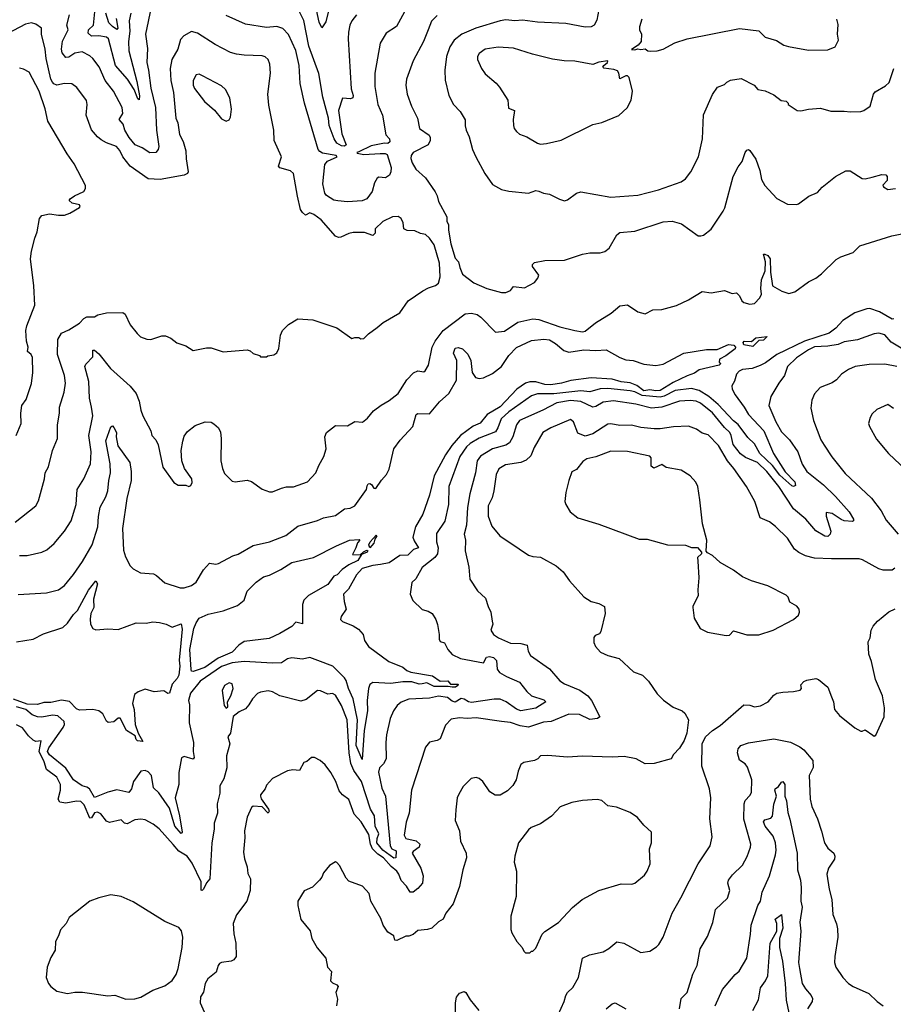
# Model space of a CAD drawing. Extents: x 1246230 to 1426786, y 660032 to 763141.
# Tile 287 of 566: x 1341136 to 1346973, y 686606 to 693182. Entities that reach past the tile are written whole.
import ezdxf

# ---------------------------------------------------------------- set-up
doc = ezdxf.new("R2010")
doc.units = 0

msp = doc.modelspace()

# ---------------------------------------------------------------- linework, layer by layer
at = {"layer": '0CON10XD'}
for points in [[(1343214.5, 693305), (1343181.8, 693168.2), (1343155, 693126.7), (1343136.7, 693165), (1343085.9, 693405)], [(1342014.6, 693265), (1341977.1, 693085), (1341989.4, 692989.4), (1341986.2, 692895), (1341995.9, 692845), (1342012.6, 692725), (1342042.9, 692595), (1342049.2, 692445), (1342065.8, 692335), (1342061.9, 692315), (1342045, 692295.8), (1342005, 692292.9), (1341955, 692326.8), (1341907.1, 692347.1), (1341867.9, 692395), (1341839.6, 692445), (1341828.4, 692485), (1341800, 692515), (1341824.7, 692555), (1341821.1, 692595), (1341763.8, 692705), (1341706.1, 692775), (1341667.5, 692867.5), (1341625, 692922.9), (1341605, 692940.5), (1341553.4, 692966.6), (1341505, 692958.8), (1341465, 692930.6), (1341445, 692928.2), (1341420.7, 692960.7), (1341415.2, 692985), (1341421.5, 693038.5), (1341459.4, 693115), (1341450.5, 693145), (1341469.5, 693215)], [(1341878.8, 693225), (1341866.4, 693175), (1341870.8, 693105), (1341863.5, 693035), (1341865, 692973.3), (1341919.7, 692769.7), (1341935.9, 692674.1), (1341935, 692647.5), (1341925, 692654.2), (1341901.5, 692715), (1341856.8, 692785), (1341776.6, 692876.6), (1341729.1, 693055), (1341715, 693066), (1341665, 693074.8), (1341615, 693071.7), (1341592.8, 693092.8), (1341596.6, 693113.4), (1341630, 693145), (1341638, 693235)], [(1341780.4, 693190.4), (1341791.2, 693125), (1341785, 693116.7), (1341755.9, 693135.9), (1341731.8, 693161.8), (1341712.6, 693225)], [(1343706.7, 693235), (1343653.6, 693136.4), (1343585, 693091.4), (1343543.9, 693025), (1343507.6, 692825), (1343507.9, 692735), (1343528.4, 692615), (1343559.1, 692545), (1343581.7, 692411.7), (1343605.8, 692385), (1343609.2, 692365), (1343595, 692354.3), (1343573, 692357), (1343485, 692338.7), (1343400.9, 692299.1), (1343387.5, 692295), (1343391.2, 692291.2), (1343435, 692280.4), (1343545, 692288.7), (1343578, 692288), (1343591.3, 692281.3), (1343617.1, 692195), (1343616, 692165), (1343607.3, 692142.7), (1343580, 692125), (1343535, 692130), (1343525, 692123.8), (1343507.2, 692092.8), (1343490.8, 692035), (1343455, 691986.2), (1343425, 691972.5), (1343325, 691965.8), (1343262.3, 691972.3), (1343235, 691976.7), (1343185, 692006.7), (1343174.2, 692024.2), (1343160.6, 692085), (1343175.4, 692215), (1343193.1, 692236.9), (1343256.7, 692266.7), (1343250, 692275), (1343159.8, 692289.8), (1343140.7, 692300.7), (1343130.4, 692315), (1343039.4, 692625), (1343010.9, 692755), (1343002.5, 692875), (1342980.7, 692975), (1342932.3, 693082.3), (1342895, 693123.3), (1342855, 693136.5), (1342785, 693128.5), (1342645, 693151.1), (1342515, 693210.4)], [(1343386.7, 693213.3), (1343356, 693174), (1343342.1, 693145), (1343332.1, 693097.9), (1343331.1, 693055), (1343350.1, 692720.1), (1343363.1, 692675), (1343361.2, 692658.8), (1343347, 692653), (1343292.6, 692657.4), (1343266.1, 692575), (1343288.7, 692418.7), (1343317.5, 692345), (1343305, 692337.2), (1343285, 692338.2), (1343255, 692356.5), (1343237.8, 692385), (1343203.4, 692475), (1343198.1, 692525), (1343162, 692665), (1343135, 692823.3), (1343068.3, 693005), (1343035, 693175.8), (1342998.1, 693248.1)], [(1345010.9, 693285), (1344990.8, 693179.2), (1344974.2, 693145.8), (1344955, 693134.5), (1344915, 693131.5), (1344785, 693155.5), (1344594.5, 693164.5), (1344495, 693179.5), (1344445, 693174.6), (1344385, 693180.4), (1344345, 693173.1), (1344184.2, 693125.8), (1344089.4, 693085), (1344039.5, 693045), (1344009.5, 693000.5), (1343987.9, 692935), (1343975.5, 692845), (1343977.6, 692777.6), (1344003.1, 692675), (1344035, 692616.2), (1344079.3, 692569.3), (1344113, 692513), (1344112.1, 692472.1), (1344118.1, 692445), (1344139.3, 692399.3), (1344160.8, 692315), (1344182.5, 692265), (1344244.7, 692155), (1344295, 692080), (1344355, 692048), (1344404, 692036), (1344535, 692024), (1344585, 692040), (1344605, 692037.5), (1344635, 692024), (1344676.6, 692016.6), (1344742.1, 691982.1), (1344775, 691972.5), (1344795, 691978.8), (1344855, 692024.2), (1344885, 692031.9), (1345085, 691996.9), (1345265, 692010), (1345403.6, 692046.4), (1345555, 692099.2), (1345585, 692120), (1345620.8, 692165), (1345670, 692265), (1345696.7, 692385), (1345703.6, 692546.4), (1345765, 692682.5), (1345797.9, 692732.1), (1345845, 692748.8), (1345860, 692765), (1345885, 692778.8), (1345955, 692788.8), (1346043.6, 692743.6), (1346067.5, 692715), (1346117.3, 692707.3), (1346175, 692680), (1346223, 692643), (1346257, 692637), (1346270, 692625), (1346270, 692615), (1346330, 692575), (1346355, 692572.5), (1346405, 692584.2), (1346485, 692591.9), (1346555, 692571.9), (1346645, 692571.9), (1346685.5, 692565.5), (1346755, 692569.1), (1346776.2, 692575), (1346818.8, 692605), (1346840, 692685), (1346850.3, 692699.7), (1346920.5, 692739.5), (1346945, 692763.3), (1346976.2, 692855)], [(1341105.8, 689825), (1341244, 689935), (1341261.7, 689968.3), (1341302.7, 690115), (1341306.5, 690155), (1341327.5, 690195), (1341354.3, 690305), (1341388.9, 690385), (1341388.9, 690475), (1341401.9, 690555), (1341401.1, 690595), (1341432.5, 690695), (1341442.9, 690755), (1341434.5, 690805), (1341388.9, 690945), (1341390.9, 691045), (1341415, 691087.9), (1341465, 691110.4), (1341535.6, 691155), (1341565, 691186.2), (1341585, 691196.2), (1341635, 691198), (1341658.8, 691211.2), (1341715, 691223.1), (1341825, 691226), (1341841.2, 691215), (1341873.1, 691143.1), (1341920, 691085), (1341943.9, 691063.9), (1341985, 691047.5), (1342013, 691047), (1342085, 691070), (1342110.7, 691070.7), (1342145.8, 691055.8), (1342185, 691023.3), (1342245, 691003.8), (1342295, 690973.3), (1342385, 690990), (1342415, 690990), (1342495, 690962.5), (1342655, 690977.5), (1342675, 690970), (1342695, 690952.5), (1342738.3, 690938.3), (1342745, 690930), (1342785, 690930), (1342793, 690937), (1342835, 690942.5), (1342855, 690957.5), (1342866.7, 690985), (1342877.5, 691075), (1342892.5, 691105), (1342932.5, 691145), (1342995, 691183.3), (1343095, 691176.7), (1343255, 691123.3), (1343355, 691052.5), (1343375, 691060), (1343401.7, 691058.3), (1343415, 691050), (1343435, 691052.5), (1343466.1, 691083.9), (1343524.3, 691125.7), (1343565, 691158.8), (1343675.9, 691224.1), (1343732.5, 691305), (1343828.8, 691371.2), (1343868.3, 691391.7), (1343915, 691406.2), (1343935, 691422.5), (1343944.7, 691465), (1343940.4, 691555), (1343905, 691678.8), (1343875, 691722.7), (1343847.9, 691747.9), (1343813, 691753), (1343775, 691771.4), (1343725, 691774.5), (1343703.3, 691785), (1343698.8, 691825), (1343683.8, 691855), (1343665, 691867.5), (1343627.5, 691865), (1343562.5, 691835), (1343510, 691785), (1343510, 691755), (1343495, 691740), (1343440, 691760), (1343365, 691759.4), (1343335, 691754), (1343281.7, 691728.3), (1343265, 691726.1), (1343247, 691737), (1343150.4, 691845), (1343100.8, 691880.8), (1343075, 691891.7), (1343045, 691875.5), (1343025, 691893.3), (1343012.9, 691915), (1342992.2, 692002.2), (1342965.6, 692155), (1342945, 692172.1), (1342875, 692192.2), (1342864.2, 692204.2), (1342884.3, 692265), (1342836.2, 692375), (1342833.8, 692445), (1342800.9, 692610.9), (1342794.6, 692685.4), (1342812.2, 692825), (1342808.1, 692885), (1342795, 692916.2), (1342775, 692934.2), (1342755, 692941.4), (1342635, 692944.4), (1342585, 692950.6), (1342545, 692963.1), (1342442, 693015), (1342325, 693091.4), (1342285, 693102.5), (1342233.3, 693075), (1342210.3, 693049.7), (1342192.5, 692985), (1342152.7, 692915), (1342141.5, 692855), (1342146.7, 692775), (1342164.7, 692695), (1342179.5, 692525), (1342192, 692492), (1342204.3, 692414.3), (1342227.3, 692367.3), (1342247.1, 692305), (1342247.3, 692252.7), (1342261.4, 692165), (1342256.9, 692155), (1342235, 692143.4), (1342075, 692115.4), (1341995, 692118.5), (1341874.1, 692204.1), (1341824.4, 692265), (1341805, 692307.5), (1341782.5, 692335), (1341715, 692360), (1341679.8, 692379.8), (1341655, 692399.2), (1341615, 692446.2), (1341580, 692545), (1341587.5, 692615), (1341582.1, 692642.1), (1341518.1, 692728.1), (1341485, 692753.6), (1341435, 692755.5), (1341385, 692745.3), (1341365, 692753.2), (1341354.6, 692765), (1341344.6, 692785), (1341312.3, 692922.3), (1341305.3, 692985), (1341281.4, 693085), (1341280.8, 693125), (1341245, 693152), (1341215, 693160), (1341175, 693151.4), (1341051.9, 693088.1)], [(1343925, 693210.8), (1343888, 693172), (1343864.3, 693114.3), (1343834.6, 693035.4), (1343763.8, 692906.2), (1343720.8, 692785), (1343715.8, 692745), (1343725.8, 692685), (1343753.1, 692605), (1343792.9, 692525), (1343808.1, 692455), (1343871.1, 692411.1), (1343878.9, 692395), (1343877.8, 692375), (1343864.3, 692345), (1343765.3, 692295), (1343751.1, 692275), (1343750, 692255), (1343759.2, 692225), (1343783.5, 692183.5), (1343846.9, 692125), (1343911.2, 692031.2), (1343925.8, 692005), (1343935, 691967.5), (1343990, 691865), (1343990, 691835), (1344000, 691815), (1344000, 691775), (1344016.7, 691685), (1344045, 691590), (1344067.5, 691565), (1344077, 691527), (1344095, 691482.5), (1344170, 691425), (1344256.1, 691386.1), (1344355, 691360), (1344385, 691360.6), (1344415, 691374.2), (1344435, 691400), (1344509.3, 691390.7), (1344575, 691427.5), (1344596.7, 691455), (1344603.3, 691475), (1344563, 691533), (1344563, 691547), (1344575, 691560), (1344645, 691573.8), (1344775, 691576), (1344895, 691615.7), (1344945.8, 691624.2), (1345015, 691624.4), (1345045, 691634.2), (1345075, 691656), (1345126, 691745), (1345145, 691760.8), (1345245, 691770), (1345435, 691831.1), (1345494.4, 691835.6), (1345557.5, 691817.5), (1345669.3, 691739.3), (1345687.5, 691737.5), (1345705, 691743.3), (1345755, 691783.8), (1345835, 691902.5), (1345846.2, 691925), (1345902.2, 692135), (1345935, 692198), (1345962, 692235), (1345982.5, 692295), (1345995, 692311.2), (1346005, 692313.8), (1346015, 692308), (1346055, 692251.2), (1346081.1, 692175), (1346091.1, 692115), (1346113.1, 692075), (1346195, 691988), (1346265, 691950), (1346325, 691946.7), (1346338.3, 691951.7), (1346407.5, 692002.5), (1346465, 692026.7), (1346497.3, 692062.7), (1346586.3, 692133.7), (1346655, 692172.9), (1346685, 692172), (1346765, 692121.4), (1346785, 692120), (1346830.5, 692130.5), (1346895, 692148.8), (1346923.3, 692145), (1346931.2, 692135), (1346931.7, 692108.3), (1346903, 692077), (1346907.5, 692065), (1346935, 692047.5), (1346987.5, 692055)], [(1345292.5, 693185), (1345276.2, 693135), (1345276.7, 693115), (1345290, 693085), (1345287.5, 693035), (1345268, 693012), (1345223.6, 692983.6), (1345245, 692980), (1345265, 692987.5), (1345285, 692982.5), (1345315, 692987.5), (1345333, 692973), (1345349.3, 692970.7)], [(1345349.3, 692970.7), (1345395, 692974), (1345435, 692983.8), (1345512.5, 693027.5), (1345595, 693054.5), (1345945, 693124), (1346075, 693108), (1346115.8, 693065.8), (1346192.1, 693042.1), (1346242.1, 693012.1), (1346273.2, 693003.2), (1346405, 692978.8), (1346535, 692980), (1346585, 693001.2), (1346606, 693045), (1346600, 693085), (1346605, 693150), (1346595.8, 693185)], [(1344615, 692351.2), (1344655, 692354.2), (1344753.2, 692376.8), (1344965, 692481.2), (1345025, 692494.3), (1345138.3, 692541.7), (1345195, 692592.5), (1345221.2, 692645), (1345231.2, 692705), (1345207.5, 692795), (1345196.1, 692806.1), (1345185, 692807.5), (1345145, 692787.5), (1345138.8, 692825), (1345129.4, 692839.4), (1345105, 692850), (1345037.5, 692857.5), (1345032.5, 692865), (1345037.5, 692875), (1345063.3, 692895), (1345066.2, 692906.2), (1345005, 692897.3), (1344965, 692882.7), (1344845, 692905.6), (1344774.1, 692905.9), (1344695, 692918.6), (1344562.1, 692952.1), (1344435, 692991.5), (1344332.7, 692997.3), (1344246.2, 692985), (1344205, 692955.7), (1344195.6, 692935), (1344195.6, 692915), (1344220.6, 692855), (1344245, 692820.8), (1344318.9, 692758.9), (1344341.8, 692731.8), (1344398, 692645), (1344401.2, 692591.2), (1344442.5, 692575), (1344433.8, 692515), (1344436.1, 692476.1), (1344440, 692455), (1344454.1, 692434.1), (1344475, 692416.7), (1344525, 692400), (1344595, 692356.7), (1344615, 692351.2)], [(1341112.9, 690405), (1341145.6, 690485), (1341144.2, 690554.2), (1341150.8, 690605), (1341180, 690645), (1341215, 690752.5), (1341223.3, 690825), (1341220.6, 690925), (1341212.9, 690945), (1341188, 690965), (1341193.3, 690995), (1341181.1, 691035), (1341177.8, 691105), (1341183.8, 691136.2), (1341236.9, 691275), (1341229.6, 691405), (1341207.9, 691585), (1341214.3, 691635), (1341237.3, 691722.7), (1341252, 691765), (1341267.5, 691855), (1341285, 691873.3), (1341335, 691885.8), (1341395, 691875.8), (1341435, 691876.2), (1341471.2, 691888.8), (1341535, 691927.5), (1341540, 691935), (1341535, 691946.2), (1341486.1, 691956.1), (1341467.5, 691975), (1341472.5, 691985), (1341501.2, 692005), (1341564, 692035), (1341575.7, 692055), (1341575.8, 692075), (1341499.7, 692219.7), (1341454.2, 692285), (1341324.3, 692505), (1341305.7, 692585.7), (1341266.7, 692705), (1341200.3, 692830.3), (1341161.7, 692851.7), (1341135, 692856.9)], [(1342515, 692503.8), (1342536.4, 692513.6), (1342545, 692530), (1342551.2, 692585), (1342539.7, 692659.7), (1342511.2, 692715), (1342485, 692739.2), (1342357.2, 692807.2), (1342335, 692816.9), (1342315.6, 692814.4), (1342295.6, 692775), (1342294.4, 692745), (1342303, 692723), (1342370, 692635), (1342438.3, 692578.3), (1342485, 692520), (1342515, 692503.8)], [(1341135, 689602.5), (1341185, 689604.4), (1341285, 689625.7), (1341318, 689642), (1341367.4, 689682.6), (1341435, 689766), (1341480, 689835), (1341512.5, 689945), (1341519.4, 690045), (1341565.6, 690115), (1341608.5, 690215), (1341614.5, 690295.5), (1341599.1, 690405), (1341625.5, 690535), (1341616.2, 690595), (1341602.7, 690655), (1341598.9, 690765), (1341570.8, 690865), (1341578.3, 690881.7), (1341625, 690931.2), (1341624.2, 690975), (1341635, 690973.8), (1341665, 690949.2), (1341743, 690853), (1341875, 690734), (1341914.2, 690685), (1341934.4, 690635), (1341944.5, 690575), (1341958.2, 690535), (1342013.1, 690435), (1342020, 690405), (1342046, 690375), (1342062.3, 690342.3), (1342092.3, 690192.3), (1342165, 690090), (1342195, 690072.5), (1342245, 690072.5), (1342265, 690063.3), (1342279.3, 690070.7), (1342289.3, 690090.7), (1342286.7, 690115), (1342236.2, 690185), (1342219.2, 690235), (1342215.8, 690305), (1342225, 690367.5), (1342235, 690400), (1342257.6, 690432.4), (1342308.7, 690471.3), (1342375, 690495.8), (1342415, 690493.3), (1342433.6, 690483.6), (1342463.3, 690455), (1342476.8, 690426.8), (1342482.9, 690385), (1342480, 690235), (1342490.6, 690185), (1342505, 690152), (1342555, 690100), (1342575, 690096.2), (1342655, 690106.7), (1342685, 690096.7), (1342755, 690046.7), (1342805, 690028), (1342825, 690028), (1342885, 690054), (1342918.3, 690061.7), (1342965, 690062.5), (1343058.8, 690095), (1343113.8, 690155), (1343133.8, 690205), (1343168.8, 690265), (1343182.5, 690315), (1343174.1, 690395.9), (1343186.1, 690423.9), (1343245, 690471.2), (1343325, 690470), (1343375, 690498.8), (1343425.9, 690494.1), (1343459.5, 690520.5), (1343500.5, 690569.5), (1343552, 690608), (1343605, 690638), (1343664.2, 690685.8), (1343722.4, 690777.6), (1343766, 690824), (1343795, 690836.7), (1343835, 690830), (1343845, 690836.2), (1343866.4, 690873.6), (1343891.8, 690995), (1343910.9, 691035), (1343964.3, 691105.7), (1344111.7, 691218.3), (1344155, 691222.7), (1344192, 691212), (1344215.8, 691195), (1344315, 691094), (1344375, 691101.6), (1344465, 691161.8), (1344565, 691184.6), (1344605, 691180.4), (1344745, 691131.3), (1344845, 691106.8), (1344895, 691097.1), (1344915, 691101.5), (1344983.5, 691156.5), (1345087.8, 691222.3), (1345145, 691270), (1345196.4, 691276.4), (1345265, 691230.8), (1345315, 691216.7), (1345365, 691243.8), (1345425, 691246.9), (1345525, 691272.2), (1345605, 691310), (1345695, 691367.5), (1345755, 691358), (1345844.1, 691374.1), (1345895, 691353.8), (1345925, 691356.7), (1345945, 691337.5), (1345960, 691305), (1345975, 691292.5), (1346015, 691280.8), (1346044.3, 691285.7), (1346080.6, 691325), (1346090.9, 691349.1), (1346086.7, 691386.7), (1346091.3, 691445), (1346115.6, 691504.4), (1346118, 691565), (1346104.7, 691615), (1346115, 691616.2), (1346133.7, 691606.3), (1346150.7, 691585), (1346151.4, 691495), (1346164.5, 691405), (1346228.1, 691368.1), (1346275, 691352.5), (1346315, 691364.6), (1346405, 691431.1), (1346455, 691455.5), (1346493.1, 691485), (1346590.2, 691579.8), (1346621.1, 691598.9), (1346704, 691626), (1346748.1, 691671.9), (1346962.3, 691737.7), (1347052, 691755)], [(1346975, 691183.3), (1346965, 691182.1), (1346880.1, 691230.1), (1346815, 691252.3), (1346795, 691250.9), (1346715, 691223.3), (1346635, 691173.8), (1346588.2, 691121.8), (1346545, 691088.4), (1346379.1, 691035), (1346195, 690946.8), (1346119, 690891), (1346082.5, 690872.5), (1346028.5, 690851.5), (1345965, 690846), (1345943.1, 690835), (1345924.4, 690815), (1345911.7, 690768.3), (1345894.3, 690735.7), (1345895.6, 690715), (1345915, 690675.7), (1345976.5, 690595), (1346004.2, 690545), (1346107.8, 690435), (1346172.9, 690285), (1346251, 690161), (1346314.2, 690095), (1346319.4, 690070.6), (1346305.3, 690064.7), (1346295, 690069.2), (1346215, 690140), (1346165.4, 690205.4), (1346080.4, 690285), (1346045, 690350), (1346000.3, 690390.3), (1345935, 690477.8), (1345905, 690503.5), (1345802.8, 690612.8), (1345740, 690665), (1345675, 690706), (1345625, 690718.3), (1345515, 690706.4), (1345441.8, 690668.2), (1345415, 690660.4), (1345295, 690671.7), (1345245, 690696.2), (1345215, 690703.2), (1345065, 690719.3), (1345015, 690715.5), (1344945, 690697), (1344885, 690703.5), (1344705, 690682.7), (1344595, 690683.6), (1344555, 690669.3), (1344402.9, 690562.9), (1344353, 690517), (1344331.1, 690455), (1344315, 690430), (1344205, 690387.6), (1344145, 690352.3), (1344120.8, 690329.2), (1344077.6, 690265), (1344003.9, 690065), (1344000.4, 689945), (1343976.8, 689833.2), (1343920.8, 689749.2), (1343921.1, 689695), (1343932.7, 689655), (1343927.1, 689615), (1343910.1, 689589.9), (1343825, 689523.3), (1343781.7, 689448.3), (1343755, 689422.5), (1343744.2, 689345), (1343763, 689303), (1343825, 689242), (1343865, 689231.2), (1343892.5, 689215), (1343916.2, 689175), (1343926.7, 689143.3), (1343938.8, 689075), (1343937.5, 689045), (1343945, 689030), (1343975, 689020), (1343996, 688975), (1344025, 688943.1), (1344080, 688915), (1344235, 688885.6), (1344255.5, 688924.5), (1344275, 688928.4), (1344302.1, 688922.1), (1344321.6, 688901.6), (1344325.3, 688845.3), (1344342.6, 688822.6), (1344387.5, 688795), (1344475, 688756.5), (1344524.2, 688694.2), (1344555, 688665.4), (1344638.3, 688638.3), (1344650.8, 688625), (1344585, 688583.4), (1344485, 688566.7), (1344455, 688576.8), (1344386.2, 688626.2), (1344345, 688642.9), (1344305, 688644.7), (1344155, 688621.9), (1344135, 688625.1), (1344105, 688644.8), (1344085, 688647.6), (1344044.4, 688624.4), (1344025, 688630.1), (1343995, 688655.2), (1343935, 688664.2), (1343875, 688650.9), (1343735, 688643.8), (1343685, 688624.3), (1343658.9, 688601.1), (1343634.5, 688565.5), (1343611.1, 688515), (1343586.9, 688405), (1343581.2, 688355), (1343584.4, 688245), (1343567.5, 688212.5), (1343540, 688185), (1343533.7, 688156.3), (1343555, 688048.8), (1343580.4, 687995), (1343610.2, 687665), (1343621.8, 687645), (1343650.8, 687630.8), (1343649.7, 687585), (1343635, 687582.2), (1343563, 687635), (1343522.3, 687685), (1343524.3, 687714.3), (1343534.8, 687745), (1343510.8, 687795), (1343505.4, 687865.4), (1343479.8, 687909.8), (1343420, 688095), (1343368.2, 688168.2), (1343349.4, 688215), (1343337.8, 688285), (1343323.2, 688505), (1343285, 688602.5), (1343245, 688670.8), (1343225, 688680.8), (1343195, 688678), (1343145, 688699.2), (1343125, 688700.8), (1343049.4, 688640.6), (1343015, 688631.1), (1342875, 688665.6), (1342825, 688692.5), (1342795, 688700.6), (1342745, 688691.4), (1342725, 688680.8), (1342690.8, 688645), (1342667.1, 688605), (1342645, 688580), (1342601.5, 688558.5), (1342561.7, 688528.3), (1342544.1, 688415.9), (1342527.3, 688392.7), (1342540, 688345), (1342517.8, 688265), (1342519.5, 688185), (1342498.9, 688111.1), (1342473.3, 688065), (1342472.5, 688015), (1342454.7, 687945), (1342458, 687882), (1342434.6, 687815), (1342434.7, 687775), (1342419.3, 687685), (1342406.7, 687445), (1342383.2, 687416.8), (1342365, 687374.2), (1342355, 687366.2), (1342349.3, 687369.3), (1342347.9, 687425), (1342289.4, 687549.4), (1342255.4, 687595.4), (1342199.3, 687629.3), (1342162.2, 687672.2), (1342067.2, 687777.3), (1342028.4, 687808.4), (1341975, 687837.8), (1341945, 687843.3), (1341905, 687838.9), (1341855, 687811.4), (1341836.8, 687816.8), (1341815, 687837.5), (1341735, 687821), (1341715, 687830), (1341677.1, 687877.1), (1341655, 687888.4), (1341635, 687884), (1341615, 687850.4), (1341605, 687848.2), (1341567.7, 687937.7), (1341545, 687961), (1341515, 687962.1), (1341445, 687949.2), (1341405, 687956), (1341392.1, 687975), (1341409.3, 688035), (1341409.7, 688075), (1341383.3, 688123.3), (1341315.2, 688175), (1341299.8, 688225), (1341266.4, 688295), (1341280, 688365), (1341245, 688362.1), (1341225, 688370.5), (1341195, 688398.9), (1341155, 688452.5), (1341115, 688473.1)], [(1347025, 690988.6), (1346959.1, 691029.1), (1346915, 691076.7), (1346875, 691088.1), (1346845, 691083.1), (1346734.4, 691044.4), (1346645, 691030), (1346605, 691012.5), (1346535, 691000.4), (1346445, 690995.9), (1346405, 690977.5), (1346325.8, 690924.2), (1346264.6, 690865), (1346245.2, 690804.8), (1346206.7, 690755), (1346154.7, 690665.3), (1346141.8, 690605), (1346187.5, 690495), (1346225, 690428.6), (1346279.5, 690375), (1346333.8, 690295), (1346363.6, 690213.6), (1346395.6, 690165), (1346506.3, 690076.3), (1346586.3, 689996.3), (1346678.1, 689895), (1346705.6, 689845), (1346707.5, 689835), (1346699.2, 689830.8), (1346645, 689835.2), (1346623.4, 689843.4), (1346565, 689883.4), (1346525, 689890.8), (1346523.8, 689866.2), (1346555.3, 689765), (1346551.8, 689745), (1346535, 689729.4), (1346515, 689733.2), (1346455, 689767.8), (1346388.5, 689845), (1346305.7, 689915.7), (1346207.8, 690065), (1346126.8, 690165), (1346064.7, 690225), (1345985, 690257.8), (1345951.4, 690281.4), (1345902.2, 690345), (1345889.5, 690405), (1345879.7, 690425), (1345845, 690457.3), (1345765, 690555.9), (1345685, 690619.7), (1345655, 690633.7), (1345615, 690638.4), (1345545, 690633.7), (1345427, 690593), (1345356.6, 690586.6), (1345253.3, 690613.3), (1345104.2, 690635.8), (1345035, 690627.2), (1344985, 690598.2), (1344965, 690593.1), (1344885, 690631.2), (1344815, 690638.1), (1344725, 690622.4), (1344630, 690575), (1344475.6, 690505), (1344454.7, 690475.3), (1344431.5, 690395), (1344407.5, 690355), (1344385, 690340.6), (1344295.6, 690315), (1344215, 690267.1), (1344191.6, 690235), (1344182, 690155), (1344143.1, 690015), (1344128.2, 689925), (1344122.1, 689805), (1344105.5, 689745), (1344114.5, 689705), (1344112.2, 689635), (1344136.9, 689525), (1344144.2, 689445), (1344195, 689368), (1344248.6, 689318.6), (1344265, 689262.5), (1344283.3, 689225), (1344292, 689165)], [(1346035, 690998.2), (1345975, 691010.6), (1345969.6, 691025), (1345976.9, 691035), (1346025, 691032.7), (1346055, 691058.1), (1346128.8, 691065), (1346105, 691040.6), (1346075, 691038.6), (1346035, 690998.2)], [(1341125, 689341.9), (1341315, 689354), (1341395, 689374), (1341435, 689404), (1341495, 689477.5), (1341555, 689562.5), (1341620.9, 689675), (1341658.6, 689795), (1341663.3, 689863.3), (1341674.7, 689925.3), (1341711.5, 689995), (1341724.6, 690035), (1341731.2, 690105), (1341743, 690155), (1341741, 690215), (1341710.9, 690369.1), (1341745, 690462.5), (1341755, 690469.2), (1341765, 690458.5), (1341782.2, 690425), (1341780, 690395), (1341792, 690335), (1341871.5, 690225), (1341880.7, 690165), (1341880, 690105), (1341852.4, 689985), (1341823, 689783), (1341829.7, 689639.7), (1341843.4, 689593.4), (1341874.4, 689534.4), (1341894.4, 689514.4), (1341943, 689487), (1342030.5, 689480.5), (1342050.3, 689470.3), (1342105, 689421.2), (1342208.3, 689388.3), (1342235, 689388.1), (1342285, 689402.5), (1342314.6, 689425.4), (1342365, 689506.7), (1342405, 689552.5), (1342446.4, 689546.4), (1342465, 689550), (1342559.7, 689600.3), (1342595, 689612.9), (1342695, 689669.4), (1342805, 689694.5), (1342915, 689735.8), (1342995, 689798.5), (1343125, 689837.1), (1343165, 689855.8), (1343245, 689870.8), (1343305, 689914), (1343345, 689920), (1343375, 689934), (1343453.5, 690045), (1343457.8, 690067.8), (1343465, 690082.9), (1343475, 690084.4), (1343486.8, 690076.8), (1343502.2, 690052.2), (1343515, 690051.9), (1343552.6, 690107.4), (1343586.7, 690145), (1343605, 690180), (1343635.4, 690315), (1343677.5, 690372.5), (1343762.1, 690465), (1343785.6, 690544.4), (1343795, 690550.8), (1343875, 690548.9), (1343940.9, 690629.1), (1344003.1, 690685), (1344054.7, 690775.3), (1344056.2, 690905), (1344035.3, 690955), (1344045, 690987.1), (1344065, 690993.3), (1344095, 690984.4), (1344129, 690949), (1344149.1, 690905), (1344159.4, 690825), (1344181.9, 690791.9), (1344204.8, 690784.8), (1344235, 690789.3), (1344295, 690817.8), (1344354.6, 690865), (1344405, 690940), (1344455, 690992.7), (1344555, 691039.5), (1344638.3, 691048.3), (1344675, 691043.5), (1344715, 691019.5), (1344772.4, 690972.4), (1344805, 690962), (1344905, 690977.1), (1344985, 690972.5), (1345055, 690977.1), (1345145, 690924.6), (1345185, 690910), (1345235, 690905.5), (1345305, 690881.8), (1345385, 690872.5), (1345435, 690882), (1345573.3, 690955), (1345725, 690979.2), (1345795, 690980), (1345871.8, 691011.8), (1345908.1, 691008.1), (1345918.5, 690995), (1345916.6, 690983.4), (1345853.3, 690936.7), (1345811.2, 690915), (1345810, 690895), (1345820, 690885), (1345810, 690875), (1345676, 690844), (1345645, 690821.2), (1345595, 690804.2), (1345501, 690759), (1345415, 690704.5), (1345385, 690702.3), (1345345, 690710.2), (1345305, 690704.1), (1345258, 690738), (1345215, 690755.7), (1345155, 690762.1), (1345095, 690781.2), (1344955, 690788.8), (1344817.8, 690772.2), (1344755, 690753.5), (1344685, 690743), (1344645, 690745.2), (1344585, 690762.6), (1344545, 690762.7), (1344515, 690753.9), (1344457.9, 690715)], [(1346995, 690865.4), (1346915, 690882.2), (1346811.7, 690878.3), (1346717.5, 690865), (1346673.8, 690845), (1346625.7, 690814.3), (1346592.5, 690777.5), (1346565, 690757.5), (1346483.3, 690725), (1346445, 690682.5), (1346428.3, 690641.7), (1346421.7, 690588.3), (1346438.8, 690505), (1346489.4, 690375), (1346509.8, 690339.8), (1346561.6, 690261.6), (1346651.4, 690151.4), (1346826.7, 689986.7), (1346892.1, 689902.1), (1346925, 689838.8), (1347005.7, 689745)], [(1344457.9, 690715), (1344345, 690596.2), (1344260, 690545), (1344212.4, 690487.6), (1344165, 690466.8), (1344081.6, 690405), (1344022.8, 690337.2), (1343981.7, 690275), (1343904.5, 690135), (1343873, 690007), (1343829.8, 689880.2), (1343781.2, 689795), (1343762.6, 689725), (1343770.8, 689700.8), (1343800, 689655), (1343767.4, 689642.6), (1343729.2, 689605), (1343675.9, 689604.1), (1343605, 689553.8), (1343546.2, 689543.8), (1343495, 689537.2), (1343425, 689515.5), (1343386.4, 689473.6), (1343331.7, 689378.3), (1343300, 689345), (1343303.3, 689295), (1343316.7, 689245), (1343283.3, 689195), (1343280, 689175), (1343292.3, 689162.3), (1343365, 689132.9), (1343400.3, 689110.3), (1343430.8, 689075), (1343439.4, 689035), (1343466.9, 688995), (1343601.9, 688895), (1343695, 688858.5), (1343722.5, 688835), (1343749.2, 688825), (1343895, 688799.6), (1343945, 688764.4), (1343995.3, 688765.3), (1344015, 688743.8), (1344065.8, 688745), (1344064, 688735), (1344048, 688725), (1344025, 688723.1), (1343999.2, 688729.2), (1343905, 688729.1), (1343855, 688751.9), (1343825, 688746.7), (1343805, 688744.8), (1343755, 688759.5), (1343695, 688759.8), (1343615, 688749.2), (1343495.5, 688754.5), (1343475, 688742), (1343465.5, 688715), (1343457.6, 688635), (1343459.7, 688565), (1343437, 688435), (1343425, 688240), (1343383.6, 688335), (1343393.7, 688505), (1343363.9, 688646.1), (1343331.9, 688715), (1343317.4, 688767.4), (1343306.2, 688786.2), (1343227.3, 688865), (1343127.4, 688902.6), (1343075, 688922.1), (1343025, 688910), (1342955, 688920.4), (1342925, 688913.5), (1342885, 688886.2), (1342825, 688883.3), (1342635, 688894.7), (1342555, 688885.5), (1342485, 688862.5), (1342341.8, 688765), (1342277.8, 688685), (1342264.6, 688635.4), (1342270.4, 688605), (1342268.5, 688485), (1342296.4, 688355), (1342295.5, 688295), (1342302, 688255), (1342295, 688243.3), (1342235, 688260.8), (1342217.3, 688252.7), (1342199.5, 688155), (1342199.1, 688075), (1342175.3, 687984.7), (1342204, 687865), (1342221.5, 687755), (1342215, 687745.6), (1342172.2, 687795), (1342137.5, 687915), (1342065, 688019.1), (1342030.8, 688050.8), (1342016.9, 688135), (1341995, 688158), (1341975, 688168), (1341945, 688162), (1341896.2, 688095), (1341883.5, 688045), (1341865, 688020.6), (1341785, 688039.2), (1341725, 688023.6), (1341635, 687986.9), (1341603.3, 688045), (1341585, 688057.1), (1341553.8, 688065), (1341495, 688104.4), (1341443.4, 688183.4), (1341335, 688271.7), (1341322.8, 688295), (1341331, 688319), (1341426.2, 688453.8), (1341434.8, 688475), (1341433.1, 688495), (1341391.8, 688531.8), (1341355, 688537.5), (1341285, 688523.6), (1341255, 688525.2), (1341219.9, 688539.9), (1341176.5, 688575), (1341115, 688592.9)], [(1346974.2, 690584.2), (1346935, 690612.5), (1346861.7, 690578.3), (1346830.7, 690549.3), (1346817.5, 690525), (1346807.5, 690485), (1346812.5, 690465), (1346861.2, 690381.2), (1346941.2, 690285), (1347055.6, 690175.6)], [(1346982.1, 689517.9), (1346965, 689505.8), (1346905, 689505.8), (1346875, 689514.2), (1346766.7, 689575), (1346745, 689580), (1346558.6, 689581.4), (1346445, 689586.2), (1346385, 689601.2), (1346342.4, 689622.4), (1346312, 689645), (1346265, 689718), (1346185, 689796.2), (1346145, 689827.5), (1346082.5, 689855), (1346046.7, 689965), (1345991.2, 690065), (1345908.2, 690185), (1345865.2, 690235.2), (1345805, 690337.5), (1345735, 690409.4), (1345695, 690421.2), (1345657.4, 690447.4), (1345605, 690467.5), (1345505, 690463.3), (1345415, 690448.5), (1345375, 690448.5), (1345285, 690458.5), (1345223.5, 690473.5), (1345145, 690472.1), (1345085, 690482.5), (1345065, 690480), (1344965, 690415.4), (1344915, 690401.1), (1344865, 690421.1), (1344835, 690496.7), (1344815, 690512), (1344684.2, 690455), (1344631.9, 690425), (1344572.5, 690325), (1344550.2, 690269.8), (1344520.6, 690239.4), (1344485, 690224.5), (1344380.8, 690209.1), (1344337.1, 690182.9), (1344319.2, 690145), (1344304.5, 690035), (1344291.9, 689988.1), (1344266.4, 689935), (1344266.8, 689866.8), (1344290.2, 689800.2), (1344343.7, 689733.7), (1344472.5, 689647.5), (1344535, 689606), (1344565, 689595.8), (1344615, 689592), (1344721.2, 689535), (1344767.5, 689495), (1344808.8, 689435), (1344905, 689326.7), (1344955, 689296.2), (1345005, 689283.3), (1345043, 689263), (1345046.7, 689215), (1345018, 689095), (1345009.5, 689080.5), (1344980.8, 689069.2), (1344972.5, 689055), (1344972.7, 689022.7), (1344982, 688995), (1345017.3, 688957.3), (1345065, 688936), (1345140, 688915), (1345236.4, 688826.4), (1345297.5, 688805), (1345336, 688765), (1345395, 688680), (1345438, 688638), (1345501.2, 688591.2), (1345562.5, 688565), (1345579.5, 688549.5), (1345603.3, 688505), (1345593, 688417), (1345575, 688367.5), (1345544.1, 688315.9), (1345503.3, 688275), (1345487.5, 688245), (1345375, 688213.5), (1345315, 688211.4), (1345255, 688245.7), (1345175, 688260), (1345095, 688255.6), (1344895, 688263.1), (1344795, 688256.5), (1344665, 688268.6), (1344615, 688266.2), (1344597.5, 688245), (1344575.6, 688234.4), (1344505, 688220), (1344485, 688207.5), (1344466.1, 688163.9), (1344452.9, 688105), (1344431.7, 688068.3), (1344395, 688030.8), (1344345, 688002.5), (1344312.7, 688002.7), (1344276.7, 688025), (1344230, 688095), (1344205, 688113.3), (1344185, 688120), (1344152.5, 688115), (1344099.5, 688060.5), (1344070.5, 688009.5), (1344059.2, 687985), (1344049.1, 687905), (1344044.4, 687834.4), (1344074, 687765), (1344080, 687695), (1344118.8, 687615), (1344120, 687585), (1344096, 687505), (1344075, 687392.5), (1344032.7, 687277.3), (1343984, 687215), (1343966, 687175), (1343935, 687156.2), (1343890, 687115), (1343860, 687105), (1343795, 687098), (1343765, 687071.4), (1343735, 687061.4), (1343715, 687061.9), (1343655, 687032), (1343643.3, 687033.3), (1343635, 687062.5), (1343595, 687088), (1343564.5, 687135), (1343548.3, 687178.3), (1343481.2, 687295), (1343471.2, 687345), (1343425.7, 687395.7), (1343335, 687428), (1343317.5, 687447.5), (1343273.1, 687533.1), (1343255, 687553.8), (1343245, 687556.7), (1343205, 687533.3), (1343166.2, 687485), (1343155.7, 687454.3), (1343140, 687435), (1343091.7, 687388.3), (1343036.1, 687363.9), (1342993.8, 687295), (1342994.2, 687265.8), (1343015, 687173.3), (1343077.1, 687097.1), (1343087.1, 687045), (1343123, 686983), (1343182, 686915), (1343192.5, 686855), (1343218.8, 686825), (1343212.3, 686762.3), (1343225, 686748.8), (1343255.8, 686735.8), (1343263.3, 686725), (1343248.1, 686685), (1343258.8, 686641.2), (1343253.3, 686595)], [(1345855, 689070), (1345878.3, 689071.7), (1345905, 689101.2), (1345993.9, 689073.9), (1346075, 689074.2), (1346170, 689105), (1346305, 689176.2), (1346338.8, 689205), (1346346.2, 689225), (1346343.3, 689245), (1346327.5, 689265), (1346281.9, 689291.9), (1346270, 689325), (1346257.4, 689337.4), (1346135, 689400.6), (1346024.2, 689434.2), (1345965, 689460.8), (1345905, 689506), (1345815, 689557.5), (1345765, 689602.5), (1345731.7, 689621.7), (1345722.5, 689632.5), (1345726.2, 689705), (1345697.5, 689815), (1345680.8, 689975), (1345666, 690065), (1345654.1, 690094.1), (1345615.8, 690135.8), (1345555, 690174), (1345455, 690190), (1345425, 690210), (1345372.5, 690187.5), (1345355, 690200), (1345355.4, 690255), (1345346.4, 690266.4), (1345197.6, 690297.6), (1345085, 690299.1), (1344985, 690262.2), (1344925, 690249.2), (1344898.8, 690231.2), (1344855, 690177.5), (1344825, 690162.5), (1344804.4, 690105), (1344785.7, 690025), (1344778.8, 689965), (1344783.8, 689945), (1344813.8, 689895), (1344865, 689854.2), (1345005, 689812), (1345275, 689713.3), (1345327, 689713), (1345464.1, 689674.1), (1345585, 689673.3), (1345625, 689656.2), (1345665, 689656.7), (1345690, 689625), (1345690, 689615), (1345665, 689590), (1345666.4, 689566.4), (1345674.1, 689454.1), (1345665.9, 689374.1), (1345668.8, 689335), (1345632.5, 689265), (1345632.5, 689255), (1345641.2, 689185), (1345682.5, 689115), (1345731.7, 689091.7), (1345855, 689070)], [(1343475, 689653.8), (1343469.2, 689675), (1343478.1, 689695), (1343518.3, 689738.3), (1343522.5, 689735), (1343507.7, 689712.3), (1343501.1, 689685), (1343475, 689653.8)], [(1342295, 688828.6), (1342285, 688831.8), (1342281, 688841), (1342272.3, 688975), (1342300.3, 689115), (1342315, 689154.6), (1342335, 689185.4), (1342395, 689210.5), (1342495, 689232.7), (1342590.2, 689269.8), (1342635.9, 689304.1), (1342656, 689365), (1342715, 689425.8), (1342765, 689460.8), (1342805, 689471.4), (1342880.6, 689509.4), (1342955, 689557.5), (1343099.7, 689590.3), (1343252.1, 689667.9), (1343340, 689705), (1343405, 689710), (1343407.5, 689705), (1343393, 689687), (1343381.2, 689655), (1343360, 689610), (1343411.7, 689608.3), (1343432, 689628), (1343455, 689638.6), (1343461.2, 689635), (1343457.8, 689625), (1343420.7, 689609.3), (1343395, 689570.4), (1343335, 689541.9), (1343290.4, 689509.6), (1343256.1, 689475), (1343233.9, 689466.1), (1343195, 689409.1), (1343065, 689335.3), (1343035.4, 689305), (1343025.5, 689275), (1343025, 689147.5), (1342981.2, 689158.8), (1342955, 689130), (1342875, 689082.1), (1342801.8, 689048.2), (1342635, 689029.8), (1342601.2, 689005), (1342555, 688957.2), (1342462.1, 688917.9), (1342374, 688855), (1342315, 688834.2), (1342295, 688828.6)], [(1341115, 689026), (1341225, 689044.2), (1341295, 689080.8), (1341425, 689123.3), (1341455, 689150.6), (1341495, 689209.4), (1341521.4, 689235), (1341595, 689370.8), (1341645, 689433.8), (1341655.4, 689415), (1341628.3, 689311.7), (1341631.2, 689255), (1341611.8, 689215), (1341607.2, 689177.2), (1341609.4, 689145), (1341625, 689116), (1341645, 689107.5), (1341725, 689113.8), (1341795, 689108.8), (1341915, 689154.2), (1341982.1, 689152.1), (1342025, 689159.4), (1342070, 689155), (1342115, 689145.8), (1342155, 689124), (1342215, 689146.9), (1342222.2, 689112.2), (1342212, 689018), (1342200.7, 688905), (1342204.9, 688865), (1342198.5, 688805), (1342187.1, 688782.9), (1342153.9, 688745), (1342136.1, 688683.9), (1342125, 688682.4), (1342098.8, 688698.8), (1342035, 688693.4), (1341975, 688709.7), (1341926.6, 688693.4), (1341903.6, 688675), (1341890.4, 688615), (1341900.8, 688575), (1341908.1, 688475), (1341927.1, 688417.1), (1341958, 688362), (1341923.3, 688365), (1341914.2, 688374.2), (1341908, 688398), (1341849.4, 688435), (1341807.5, 688517.5), (1341795, 688516.2), (1341765, 688492.5), (1341727, 688487), (1341715, 688495.8), (1341690.8, 688545), (1341665, 688566.7), (1341625.2, 688574.8), (1341535, 688569.7), (1341515, 688578.9), (1341468, 688628), (1341415, 688637.2), (1341345, 688620.9), (1341298.2, 688621.8), (1341255, 688609.3), (1341185, 688609.8), (1341095, 688644.1)], [(1344734.2, 686535), (1344774.3, 686625), (1344785.8, 686665), (1344795.7, 686684.3), (1344831.7, 686718.3), (1344868.6, 686785), (1344895, 686913.8), (1344943.7, 686936.3), (1345034.5, 686955.5), (1345072.3, 686977.7), (1345125, 687023.8), (1345173.3, 687015), (1345285, 686951.9), (1345345, 686961.4), (1345390.3, 686989.7), (1345405.5, 687004.5), (1345434.4, 687055), (1345494.3, 687215), (1345553.6, 687316.4), (1345668.1, 687545), (1345699.1, 687590.9), (1345749.2, 687665), (1345761.4, 687725), (1345746.7, 687845), (1345752.9, 687985), (1345744.4, 688044.4), (1345693.9, 688196.1), (1345696, 688345), (1345717.7, 688392.3), (1345763.8, 688435), (1345815, 688467.5), (1345973.3, 688605), (1346015, 688602.9), (1346045, 688593.1), (1346085, 688598.9), (1346135.5, 688625), (1346175, 688670), (1346195, 688682.9), (1346235, 688691.2), (1346305.8, 688694.2), (1346350, 688705), (1346360, 688715), (1346355, 688740), (1346375, 688762.5), (1346395, 688770), (1346455, 688781.2), (1346472.5, 688775), (1346535, 688723.3), (1346560.5, 688660.5), (1346573.3, 688625), (1346580, 688575), (1346613.3, 688535), (1346715, 688452), (1346755, 688431.2), (1346765, 688430), (1346785, 688440), (1346835, 688402.5), (1346845, 688397.5), (1346855, 688402.5), (1346911.4, 688525), (1346914.4, 688585), (1346901.4, 688665), (1346853.8, 688775), (1346827.1, 688895), (1346809.4, 688945), (1346803.6, 689026.4), (1346817.2, 689052.8), (1346825.4, 689104.6), (1346837.9, 689132.1), (1346866, 689165), (1346942.6, 689227.4), (1346985, 689247.5)], [(1344292, 689165), (1344296, 689145), (1344283.8, 689105), (1344302, 689075), (1344335, 689052.9), (1344415, 689018.1), (1344485, 689016.7), (1344526.7, 689005), (1344532.5, 688965), (1344549.2, 688935), (1344675, 688845.6), (1344745.4, 688765.4), (1344776.1, 688746.1), (1344878.6, 688705), (1344931.9, 688665), (1344955.6, 688635), (1345012, 688525), (1344995.6, 688514.4), (1344945, 688508.1), (1344875, 688542.3), (1344805, 688543.3), (1344686, 688495), (1344635, 688490.3), (1344535, 688456.6), (1344479.2, 688465), (1344415, 688488.7), (1344354.8, 688494.8), (1344185, 688518.2), (1344125, 688514.5), (1344075, 688520), (1344019.1, 688510.9), (1343979.7, 688470.3), (1343945, 688380), (1343925, 688368.8), (1343874.3, 688355.7), (1343846.9, 688323.1), (1343754, 688036), (1343737, 687883), (1343717.8, 687822.2), (1343704.6, 687735), (1343715, 687713.8), (1343785, 687698.5), (1343810, 687675), (1343804.3, 687655), (1343765, 687627.1), (1343758.1, 687615), (1343815.3, 687515.3), (1343832.1, 687465), (1343828.2, 687415), (1343795, 687379.2), (1343765, 687353.8), (1343745, 687353.8), (1343719.5, 687395), (1343683.9, 687433.9), (1343669.6, 687475), (1343655.3, 687495), (1343616.8, 687526.8), (1343567, 687585), (1343528.1, 687608.1), (1343493.3, 687643.3), (1343479.4, 687675), (1343469, 687739), (1343417.5, 687825), (1343370, 687875), (1343334.5, 687974.5), (1343293.8, 688005), (1343271.2, 688031.2), (1343248.1, 688095), (1343215, 688153.8), (1343176.2, 688205), (1343143.6, 688233.6), (1343105, 688253.3), (1343085, 688253.3), (1343055, 688227.5), (1343035, 688220), (1343005, 688167.5), (1342961.2, 688171.2), (1342925, 688166.2), (1342826, 688115), (1342785, 688068.8), (1342776.1, 688043.9), (1342745.7, 688005), (1342744.3, 687995), (1342748.9, 687978.9), (1342798.3, 687908.3), (1342802.5, 687895), (1342795, 687882.5), (1342755, 687924), (1342695, 687930), (1342685, 687920), (1342654.7, 687855), (1342637.1, 687765), (1342641.1, 687718.9), (1342631.2, 687621.2), (1342637.4, 687577.4), (1342655.7, 687525), (1342660.3, 687480.3), (1342677.5, 687445), (1342676.2, 687365), (1342653.8, 687295), (1342585, 687203.3), (1342562.5, 687145), (1342567.4, 687077.4), (1342580, 687015), (1342582.5, 686925), (1342566.4, 686903.6), (1342550, 686895), (1342485, 686886.2), (1342471.7, 686878.3), (1342462, 686865), (1342448.8, 686821.2), (1342392.5, 686775), (1342376.2, 686745), (1342363.9, 686686.1), (1342343.7, 686656.3), (1342341.2, 686615), (1342369.2, 686555)], [(1342515, 688583.3), (1342526.4, 688593.6), (1342523.6, 688626.4), (1342546.2, 688665), (1342561.4, 688715), (1342555.5, 688745.5), (1342535, 688753.8), (1342505, 688736), (1342488.3, 688701.7), (1342501.7, 688601.7), (1342515, 688583.3)], [(1345544.1, 686575.9), (1345555.7, 686644.3), (1345595.8, 686685), (1345633.6, 686806.4), (1345661.4, 686865), (1345683.1, 686976.9), (1345731.7, 687058.3), (1345767.4, 687152.6), (1345785, 687240), (1345864.2, 687315), (1345880, 687365), (1345868.1, 687415), (1345872.5, 687435), (1345898.5, 687471.5), (1345965, 687536), (1345996.4, 687593.6), (1346018.6, 687655), (1346020, 687675), (1345999.2, 687755), (1345972.9, 687842.9), (1345975.3, 687944.7), (1345982.7, 687967.3), (1346015, 688001.5), (1346025, 688021.4), (1346027.8, 688105), (1345999, 688189), (1345981.8, 688211.8), (1345945, 688236.2), (1345931.9, 688285), (1345935, 688312.5), (1345953.8, 688335), (1346005, 688352.9), (1346175, 688379.2), (1346285, 688355.8), (1346348, 688325), (1346375.6, 688305), (1346435, 688234.2), (1346437.8, 688187.8), (1346411.3, 688135), (1346416.5, 687975), (1346427.8, 687927.8), (1346465.7, 687845), (1346493.2, 687763.2), (1346513.4, 687683.4), (1346535, 687648.8), (1346575, 687616), (1346582.2, 687595), (1346580.6, 687575), (1346538.9, 687515), (1346528.1, 687475), (1346543.5, 687375), (1346562.9, 687305), (1346568.8, 687205), (1346594.1, 687144.1), (1346600.5, 687110.5), (1346600.8, 687055), (1346580.8, 686925), (1346580, 686885), (1346588, 686855), (1346635, 686784), (1346674, 686745), (1346703.8, 686725), (1346808.9, 686678.9), (1346864.5, 686624.5), (1346905.6, 686595.6)], [(1345781.8, 686595), (1345831.1, 686705), (1345915, 686804.3), (1345942.5, 686827.5), (1345993.1, 686915), (1346019.2, 687075), (1346022.2, 687135), (1346068.5, 687265), (1346084.7, 687295.3), (1346096.5, 687355), (1346145, 687464), (1346186.3, 687603.7), (1346190.8, 687635), (1346186.5, 687685), (1346169, 687729), (1346117.5, 687795), (1346106, 687825), (1346115, 687838), (1346155, 687848), (1346165, 687862.5), (1346175, 687942.5), (1346191.1, 687995), (1346180, 688035), (1346184.3, 688045), (1346205, 688060), (1346225, 688090.5), (1346235, 688093.5), (1346248.7, 688075), (1346248.8, 687995), (1346259.4, 687965), (1346267.1, 687887.1), (1346282.3, 687842.3), (1346331.1, 687615), (1346331.8, 687505), (1346351.5, 687435), (1346357.9, 687385), (1346354.6, 687295), (1346362.9, 687255), (1346349.1, 687155), (1346354.3, 687095), (1346338.7, 686885), (1346345.4, 686845), (1346364.7, 686745), (1346385, 686709.5), (1346424.6, 686665), (1346431.8, 686645), (1346430, 686625), (1346400, 686575)], [(1344545, 686950), (1344555, 686960), (1344565, 686960), (1344585, 686980), (1344626.7, 687075), (1344645, 687093.3), (1344735, 687151.2), (1344828.3, 687251.7), (1344894.2, 687305.8), (1345005, 687365.8), (1345155, 687411.2), (1345225, 687408.8), (1345246.1, 687413.9), (1345310.5, 687469.5), (1345328.8, 687495), (1345348.8, 687545), (1345343.6, 687643.6), (1345356.7, 687685), (1345356.7, 687755), (1345305, 687802.5), (1345262.7, 687852.7), (1345215, 687886), (1345122.4, 687922.4), (1345065, 687932), (1345025, 687968), (1344993.2, 687973.2), (1344895, 687966.4), (1344825, 687953.1), (1344747.5, 687925), (1344722.3, 687897.7), (1344687.9, 687862.1), (1344615, 687812), (1344553.6, 687786.4), (1344535, 687771.2), (1344468, 687685), (1344444.2, 687595), (1344439.2, 687555), (1344454.2, 687495), (1344452, 687325), (1344416.7, 687195), (1344417.5, 687105), (1344423.3, 687083.3), (1344457.5, 687025), (1344492.5, 686985), (1344505, 686960), (1344515, 686950), (1344545, 686950)], [(1341845, 686641.1), (1341905, 686642.5), (1341945, 686654.2), (1342025, 686700.8), (1342105, 686728.8), (1342153.8, 686765), (1342182, 686805), (1342195.8, 686845), (1342222, 686985), (1342225.8, 687055), (1342216.8, 687096.8), (1342198.9, 687118.9), (1342105, 687160), (1341895, 687290), (1341815, 687326.1), (1341745, 687336.8), (1341665, 687318), (1341604.2, 687295.8), (1341466.7, 687185), (1341446.2, 687145), (1341407.7, 687102.3), (1341395, 687062.5), (1341374.3, 687025.7), (1341372.3, 686967.7), (1341345, 686917.5), (1341318.8, 686855), (1341314, 686785), (1341327.5, 686745), (1341343.3, 686725), (1341385, 686693.8), (1341455, 686678.8), (1341505, 686688), (1341555, 686688), (1341725, 686662.9), (1341772.6, 686667.4), (1341845, 686641.1)], [(1346034.4, 686565), (1346071.5, 686635), (1346084.6, 686715), (1346118.2, 686761.8), (1346133.3, 686795), (1346149.1, 687015), (1346194.6, 687095.4), (1346195.4, 687145), (1346183.8, 687175), (1346226.4, 687206.4), (1346234.1, 687115), (1346211.6, 687045), (1346211.6, 686985), (1346232.5, 686895), (1346251, 686745), (1346256, 686634), (1346292.4, 686465)], [(1344047.4, 686552.6), (1344047.2, 686615), (1344055.3, 686654.7), (1344075, 686679.4), (1344105, 686691.2), (1344115.8, 686685.8), (1344146.7, 686635), (1344202.5, 686565)], [(1345054.6, 686575.4), (1345095, 686610), (1345115, 686616.2), (1345185, 686576)]]:
    msp.add_lwpolyline(points, dxfattribs=at)

doc.saveas('drawing.dxf')
